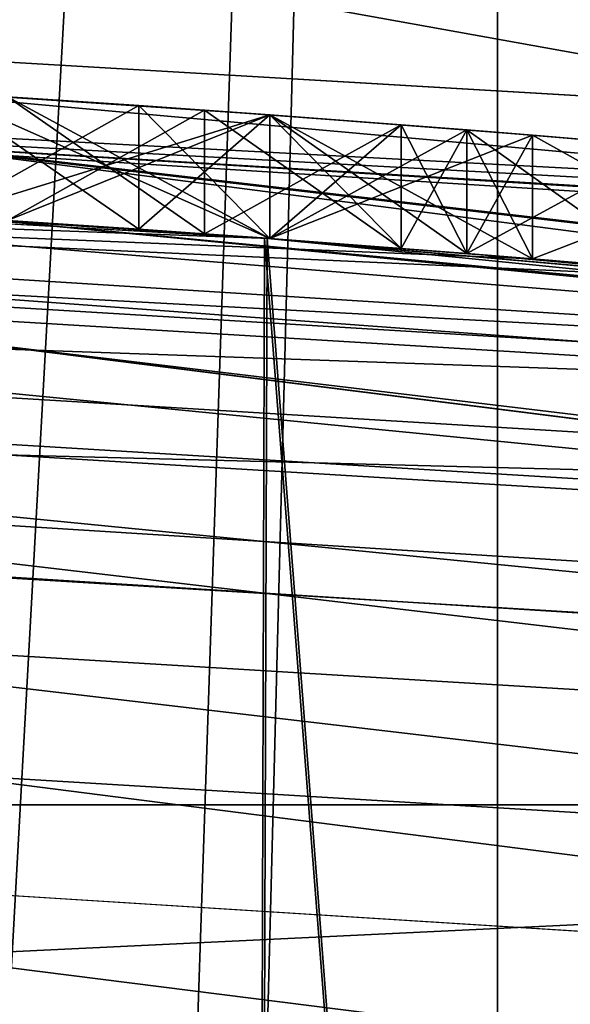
# Model space of a CAD drawing. Header units: millimetres. Extents: x -147 to 148, y -145 to 204.
# Tile 502 of 571: x 91.552 to 91.999, y 23.315 to 24.113. Entities that reach past the tile are written whole.
import ezdxf

# ---------------------------------------------------------------- set-up
doc = ezdxf.new("R2010")
doc.units = ezdxf.units.MM
doc.header["$LTSCALE"] = 26.699852
for name, color, linetype in [('1016', 7, 'CONTINUOUS'), ('1017', 7, 'CONTINUOUS'), ('1023', 7, 'CONTINUOUS'), ('1024', 7, 'CONTINUOUS'), ('1045', 7, 'CONTINUOUS'), ('1046', 7, 'CONTINUOUS'), ('1058', 7, 'CONTINUOUS'), ('1059', 7, 'CONTINUOUS'), ('1060', 7, 'CONTINUOUS'), ('1061', 7, 'CONTINUOUS'), ('1493', 7, 'CONTINUOUS'), ('1498', 7, 'CONTINUOUS'), ('1550', 7, 'CONTINUOUS'), ('1551', 7, 'CONTINUOUS'), ('1894', 7, 'CONTINUOUS'), ('1896', 7, 'CONTINUOUS'), ('1905', 7, 'CONTINUOUS'), ('1934', 7, 'CONTINUOUS'), ('1936', 7, 'CONTINUOUS'), ('1939', 7, 'CONTINUOUS'), ('2006', 7, 'CONTINUOUS'), ('2008', 7, 'CONTINUOUS'), ('2013', 7, 'CONTINUOUS'), ('2016', 7, 'CONTINUOUS'), ('742', 7, 'CONTINUOUS'), ('743', 7, 'CONTINUOUS'), ('886', 7, 'CONTINUOUS'), ('895', 7, 'CONTINUOUS'), ('899', 7, 'CONTINUOUS'), ('900', 7, 'CONTINUOUS'), ('936', 7, 'CONTINUOUS'), ('948', 7, 'CONTINUOUS'), ('949', 7, 'CONTINUOUS'), ('955', 7, 'CONTINUOUS'), ('956', 7, 'CONTINUOUS'), ('958', 7, 'CONTINUOUS'), ('959', 7, 'CONTINUOUS'), ('960', 7, 'CONTINUOUS'), ('961', 7, 'CONTINUOUS'), ('962', 7, 'CONTINUOUS'), ('963', 7, 'CONTINUOUS'), ('964', 7, 'CONTINUOUS')]:
    doc.layers.add(name, color=color, linetype=linetype)

msp = doc.modelspace()

# ---------------------------------------------------------------- linework, layer by layer
at = {"layer": '1016', "color": 7, "linetype": 'CONTINUOUS', "true_color": 0xd8d8d8}
for points in [[(91.48947, 23.95374, 64.35829), (91.75532, 23.93572, 64.25417), (91.48947, 24.05393, 64.35829), (91.48947, 23.95374, 64.35829)], [(91.75532, 23.93572, 64.25417), (91.75532, 24.03599, 64.25417), (91.48947, 24.05393, 64.35829), (91.75532, 23.93572, 64.25417)]]:
    msp.add_3dface(points, dxfattribs=at)
at = {"layer": '1017', "color": 7, "linetype": 'CONTINUOUS', "true_color": 0xd8d8d8}
for points in [[(91.75532, 23.93572, 64.25417), (91.91495, 23.92348, 64.09787), (91.75532, 24.03599, 64.25417), (91.75532, 23.93572, 64.25417)], [(91.91495, 23.92348, 64.09787), (91.91495, 24.0238, 64.09787), (91.75532, 24.03599, 64.25417), (91.91495, 23.92348, 64.09787)], [(91.91495, 23.92348, 64.09787), (92.07447, 23.91018, 63.94167), (91.91495, 24.0238, 64.09787), (91.91495, 23.92348, 64.09787)], [(92.07447, 23.91018, 63.94167), (92.07447, 24.01055, 63.94167), (91.91495, 24.0238, 64.09787), (92.07447, 23.91018, 63.94167)]]:
    msp.add_3dface(points, dxfattribs=at)
at = {"layer": '1023', "color": 7, "linetype": 'CONTINUOUS', "true_color": 0xd8d8d8}
for points in [[(91.75532, 23.93572, 61.12917), (91.75532, 24.03599, 61.12917), (91.91495, 24.0238, 61.28547), (91.75532, 23.93572, 61.12917)], [(91.91495, 23.92348, 61.28547), (91.75532, 23.93572, 61.12917), (91.91495, 24.0238, 61.28547), (91.91495, 23.92348, 61.28547)], [(91.91495, 23.92348, 61.28547), (91.91495, 24.0238, 61.28547), (92.07447, 24.01055, 61.44167), (91.91495, 23.92348, 61.28547)], [(92.07447, 23.91018, 61.44167), (91.91495, 23.92348, 61.28547), (92.07447, 24.01055, 61.44167), (92.07447, 23.91018, 61.44167)]]:
    msp.add_3dface(points, dxfattribs=at)
at = {"layer": '1024', "color": 7, "linetype": 'CONTINUOUS', "true_color": 0xd8d8d8}
for points in [[(91.48947, 23.95374, 61.02504), (91.48947, 24.05393, 61.02504), (91.75532, 24.03599, 61.12917), (91.48947, 23.95374, 61.02504)], [(91.75532, 23.93572, 61.12917), (91.48947, 23.95374, 61.02504), (91.75532, 24.03599, 61.12917), (91.75532, 23.93572, 61.12917)]]:
    msp.add_3dface(points, dxfattribs=at)
at = {"layer": '1045', "color": 7, "linetype": 'CONTINUOUS', "true_color": 0xd8d8d8}
for points in [[(91.8617, 23.92768, 63.31667), (91.8617, 24.02799, 63.31667), (91.9149, 24.0238, 63.10831), (91.8617, 23.92768, 63.31667)], [(91.9149, 23.92349, 63.10831), (91.8617, 23.92768, 63.31667), (91.9149, 24.0238, 63.10831), (91.9149, 23.92349, 63.10831)], [(91.96809, 24.01951, 62.9), (91.9149, 23.92349, 63.10831), (91.9149, 24.0238, 63.10831), (91.96809, 24.01951, 62.9)], [(91.96809, 23.91917, 62.9), (91.9149, 23.92349, 63.10831), (91.96809, 24.01951, 62.9), (91.96809, 23.91917, 62.9)]]:
    msp.add_3dface(points, dxfattribs=at)
at = {"layer": '1046', "color": 7, "linetype": 'CONTINUOUS', "true_color": 0xd8d8d8}
for points in [[(91.54255, 23.95038, 63.73333), (91.54255, 24.05058, 63.73333), (91.70218, 24.03981, 63.52494), (91.54255, 23.95038, 63.73333)], [(91.70218, 23.93956, 63.52494), (91.54255, 23.95038, 63.73333), (91.70218, 24.03981, 63.52494), (91.70218, 23.93956, 63.52494)], [(91.70218, 23.93956, 63.52494), (91.70218, 24.03981, 63.52494), (91.8617, 24.02799, 63.31667), (91.70218, 23.93956, 63.52494)], [(91.8617, 23.92768, 63.31667), (91.70218, 23.93956, 63.52494), (91.8617, 24.02799, 63.31667), (91.8617, 23.92768, 63.31667)]]:
    msp.add_3dface(points, dxfattribs=at)
at = {"layer": '1058', "color": 7, "linetype": 'CONTINUOUS', "true_color": 0xd8d8d8}
for points in [[(91.54255, 23.95038, 61.65), (91.70218, 23.93956, 61.8584), (91.54255, 24.05058, 61.65), (91.54255, 23.95038, 61.65)], [(91.70218, 23.93956, 61.8584), (91.70218, 24.03981, 61.8584), (91.54255, 24.05058, 61.65), (91.70218, 23.93956, 61.8584)], [(91.70218, 23.93956, 61.8584), (91.8617, 23.92768, 62.06667), (91.70218, 24.03981, 61.8584), (91.70218, 23.93956, 61.8584)], [(91.8617, 23.92768, 62.06667), (91.8617, 24.02799, 62.06667), (91.70218, 24.03981, 61.8584), (91.8617, 23.92768, 62.06667)]]:
    msp.add_3dface(points, dxfattribs=at)
at = {"layer": '1059', "color": 7, "linetype": 'CONTINUOUS', "true_color": 0xd8d8d8}
for points in [[(91.8617, 23.92768, 62.06667), (91.9149, 23.92349, 62.27503), (91.8617, 24.02799, 62.06667), (91.8617, 23.92768, 62.06667)], [(91.9149, 23.92349, 62.27503), (91.9149, 24.0238, 62.27503), (91.8617, 24.02799, 62.06667), (91.9149, 23.92349, 62.27503)], [(91.9149, 23.92349, 62.27503), (91.96809, 23.91917, 62.48333), (91.9149, 24.0238, 62.27503), (91.9149, 23.92349, 62.27503)], [(91.96809, 23.91917, 62.48333), (91.96809, 24.01951, 62.48333), (91.9149, 24.0238, 62.27503), (91.96809, 23.91917, 62.48333)]]:
    msp.add_3dface(points, dxfattribs=at)
at = {"layer": '1060', "color": 7, "linetype": 'CONTINUOUS', "true_color": 0xd8d8d8}
for points in [[(91.96809, 23.91917, 62.48333), (91.96809, 23.91917, 62.9), (91.96809, 24.01951, 62.48333), (91.96809, 23.91917, 62.48333)], [(91.96809, 23.91917, 62.9), (91.96809, 24.01951, 62.9), (91.96809, 24.01951, 62.48333), (91.96809, 23.91917, 62.9)]]:
    msp.add_3dface(points, dxfattribs=at)
at = {"layer": '1061', "color": 7, "linetype": 'CONTINUOUS', "true_color": 0xd8d8d8}
for points in [[(91.64894, 24.04352, 59.15), (91.48941, 24.05393, 59.25414), (91.54262, 24.05058, 59.82707), (91.64894, 24.04352, 59.15)], [(91.48941, 24.05393, 56.96253), (91.64894, 24.04352, 57.06667), (91.54262, 24.05058, 56.3896), (91.48941, 24.05393, 56.96253)], [(91.75532, 24.03599, 61.12917), (91.48947, 24.05393, 61.02504), (91.70218, 24.03981, 61.8584), (91.75532, 24.03599, 61.12917)], [(91.70218, 24.03981, 61.8584), (91.48947, 24.05393, 61.02504), (91.54255, 24.05058, 61.65), (91.70218, 24.03981, 61.8584)], [(91.48947, 24.05393, 64.35829), (91.75532, 24.03599, 64.25417), (91.54255, 24.05058, 63.73333), (91.48947, 24.05393, 64.35829)], [(91.54255, 24.05058, 63.73333), (91.75532, 24.03599, 64.25417), (91.70218, 24.03981, 63.52494), (91.54255, 24.05058, 63.73333)], [(91.75532, 24.03599, 59.775), (91.64894, 24.04352, 59.15), (91.54262, 24.05058, 59.82707), (91.75532, 24.03599, 59.775)], [(91.54262, 24.05058, 56.3896), (91.64894, 24.04352, 57.06667), (91.75532, 24.03599, 56.44167), (91.54262, 24.05058, 56.3896)], [(91.75534, 24.03599, 58.99372), (91.64894, 24.04352, 59.15), (91.75532, 24.03599, 59.775), (91.75534, 24.03599, 58.99372)], [(91.64894, 24.04352, 57.06667), (91.75534, 24.03599, 57.22295), (91.75532, 24.03599, 56.44167), (91.64894, 24.04352, 57.06667)], [(91.8617, 24.02799, 62.06667), (91.75532, 24.03599, 61.12917), (91.70218, 24.03981, 61.8584), (91.8617, 24.02799, 62.06667)], [(91.70218, 24.03981, 63.52494), (91.75532, 24.03599, 64.25417), (91.8617, 24.02799, 63.31667), (91.70218, 24.03981, 63.52494)], [(91.96818, 24.0195, 59.56657), (91.75534, 24.03599, 58.99372), (91.75532, 24.03599, 59.775), (91.96818, 24.0195, 59.56657)], [(91.9149, 24.0238, 57.63962), (91.96809, 24.01951, 57.9), (91.75532, 24.03599, 56.44167), (91.9149, 24.0238, 57.63962)], [(91.75532, 24.03599, 56.44167), (91.96809, 24.01951, 57.9), (91.96818, 24.0195, 56.65009), (91.75532, 24.03599, 56.44167)], [(91.8617, 24.02799, 57.37917), (91.9149, 24.0238, 57.63962), (91.75532, 24.03599, 56.44167), (91.8617, 24.02799, 57.37917)], [(91.75534, 24.03599, 57.22295), (91.8617, 24.02799, 57.37917), (91.75532, 24.03599, 56.44167), (91.75534, 24.03599, 57.22295)], [(91.91495, 24.0238, 61.28547), (91.75532, 24.03599, 61.12917), (91.9149, 24.0238, 62.27503), (91.91495, 24.0238, 61.28547)], [(91.9149, 24.0238, 62.27503), (91.75532, 24.03599, 61.12917), (91.8617, 24.02799, 62.06667), (91.9149, 24.0238, 62.27503)], [(91.75532, 24.03599, 64.25417), (91.91495, 24.0238, 64.09787), (91.8617, 24.02799, 63.31667), (91.75532, 24.03599, 64.25417)], [(91.8617, 24.02799, 58.8375), (91.75534, 24.03599, 58.99372), (91.96818, 24.0195, 59.56657), (91.8617, 24.02799, 58.8375)], [(91.9149, 24.0238, 58.57705), (91.8617, 24.02799, 58.8375), (91.96818, 24.0195, 59.56657), (91.9149, 24.0238, 58.57705)], [(91.8617, 24.02799, 63.31667), (91.91495, 24.0238, 64.09787), (91.9149, 24.0238, 63.10831), (91.8617, 24.02799, 63.31667)], [(91.96809, 24.01951, 58.31667), (91.9149, 24.0238, 58.57705), (91.96818, 24.0195, 59.56657), (91.96809, 24.01951, 58.31667)], [(91.96809, 24.01951, 62.48333), (91.91495, 24.0238, 61.28547), (91.9149, 24.0238, 62.27503), (91.96809, 24.01951, 62.48333)], [(91.91495, 24.0238, 64.09787), (91.96809, 24.01951, 62.9), (91.9149, 24.0238, 63.10831), (91.91495, 24.0238, 64.09787)], [(92.07447, 24.01055, 61.44167), (91.91495, 24.0238, 61.28547), (92.07447, 24.01055, 63.94167), (92.07447, 24.01055, 61.44167)], [(92.07447, 24.01055, 63.94167), (91.91495, 24.0238, 61.28547), (91.96809, 24.01951, 62.48333), (92.07447, 24.01055, 63.94167)], [(91.91495, 24.0238, 64.09787), (92.07447, 24.01055, 63.94167), (91.96809, 24.01951, 62.9), (91.91495, 24.0238, 64.09787)], [(91.96818, 24.0195, 59.56657), (92.18085, 24.00112, 59.35833), (91.96809, 24.01951, 58.31667), (91.96818, 24.0195, 59.56657)], [(91.96809, 24.01951, 57.9), (91.96809, 24.01951, 58.31667), (92.18085, 24.00112, 59.35833), (91.96809, 24.01951, 57.9)], [(91.96818, 24.0195, 56.65009), (91.96809, 24.01951, 57.9), (92.18085, 24.00112, 59.35833), (91.96818, 24.0195, 56.65009)], [(91.96809, 24.01951, 62.9), (92.07447, 24.01055, 63.94167), (91.96809, 24.01951, 62.48333), (91.96809, 24.01951, 62.9)], [(92.18085, 24.00112, 56.85833), (91.96818, 24.0195, 56.65009), (92.18085, 24.00112, 59.35833), (92.18085, 24.00112, 56.85833)]]:
    msp.add_3dface(points, dxfattribs=at)
at = {"layer": '1493', "color": 7, "linetype": 'CONTINUOUS', "true_color": 0xd8d8d8}
for points in [[(93.02053, 23.90996, 53.4), (90, 24.1, 53.4), (93.02053, 23.90996, 72.4), (93.02053, 23.90996, 53.4)], [(90, 24.1, 53.4), (90, 24.1, 72.4), (93.02053, 23.90996, 72.4), (90, 24.1, 53.4)]]:
    msp.add_3dface(points, dxfattribs=at)
at = {"layer": '1498', "color": 7, "linetype": 'CONTINUOUS', "true_color": 0xd8d8d8}
for points in [[(91.49999, 13.49402, 86.83939), (91.93969, 11.5, 86.56976), (91.01975, 30.5, 87.03849), (91.49999, 13.49402, 86.83939)], [(91.01975, 30.5, 87.03849), (91.93969, 11.5, 86.56976), (91.93969, 30.5, 86.56976), (91.01975, 30.5, 87.03849)], [(91.01975, 30.5, 80.76151), (91.93969, 30.5, 81.23024), (91.06202, 14.5593, 80.77556), (91.01975, 30.5, 80.76151)], [(91.06202, 14.5593, 80.77556), (91.93969, 30.5, 81.23024), (91.38536, 14.07514, 80.90487), (91.06202, 14.5593, 80.77556)], [(91.38536, 14.07514, 80.90487), (91.93969, 30.5, 81.23024), (91.49999, 13.49512, 80.96061), (91.38536, 14.07514, 80.90487)], [(91.93969, 30.5, 81.23024), (91.93969, 11.5, 81.23024), (91.49999, 13.49512, 80.96061), (91.93969, 30.5, 81.23024)], [(92.66976, 11.5, 81.96031), (91.93969, 11.5, 81.23024), (92.66975, 30.5, 81.9603), (92.66976, 11.5, 81.96031)], [(92.66975, 30.5, 81.9603), (91.93969, 11.5, 81.23024), (91.93969, 30.5, 81.23024), (92.66975, 30.5, 81.9603)], [(91.93969, 11.5, 86.56976), (92.66976, 11.5, 85.83969), (91.93969, 30.5, 86.56976), (91.93969, 11.5, 86.56976)], [(91.93969, 30.5, 86.56976), (92.66976, 11.5, 85.83969), (92.66975, 30.5, 85.8397), (91.93969, 30.5, 86.56976)]]:
    msp.add_3dface(points, dxfattribs=at)
at = {"layer": '1550', "color": 7, "linetype": 'CONTINUOUS', "true_color": 0x21211a}
for points in [[(94.20795, 23.86446, 24.25882), (91.39893, 24.01877, 24.56028), (91.409, 24.19161, 24.25882), (94.20795, 23.86446, 24.25882)], [(94.20795, 23.86446, 24.25882), (91.409, 24.19161, 24.25882), (94.25412, 24.1263, 24.03485), (94.20795, 23.86446, 24.25882)], [(94.17788, 23.69396, 24.56028), (91.50697, 23.95264, 24.9), (91.39893, 24.01877, 24.56028), (94.17788, 23.69396, 24.56028)], [(94.17788, 23.69396, 24.56028), (91.39893, 24.01877, 24.56028), (94.20795, 23.86446, 24.25882), (94.17788, 23.69396, 24.56028)], [(93.008, 23.81075, 24.9), (91.50697, 23.95264, 24.9), (94.17788, 23.69396, 24.56028), (93.008, 23.81075, 24.9)]]:
    msp.add_3dface(points, dxfattribs=at)
at = {"layer": '1551', "color": 7, "linetype": 'CONTINUOUS', "true_color": 0x21211a}
for points in [[(94.20822, 23.86601, 25.54305), (91.42458, 24.45915, 25.76637), (91.40909, 24.19318, 25.54305), (94.20822, 23.86601, 25.54305)], [(94.25449, 24.12839, 25.76637), (91.42458, 24.45915, 25.76637), (94.20822, 23.86601, 25.54305), (94.25449, 24.12839, 25.76637)], [(94.17803, 23.69478, 25.24202), (91.40909, 24.19318, 25.54305), (91.39898, 24.0196, 25.24202), (94.17803, 23.69478, 25.24202)], [(94.20822, 23.86601, 25.54305), (91.40909, 24.19318, 25.54305), (94.17803, 23.69478, 25.24202), (94.20822, 23.86601, 25.54305)], [(91.50697, 23.95264, 24.9), (93.008, 23.81075, 24.9), (91.39898, 24.0196, 25.24202), (91.50697, 23.95264, 24.9)], [(93.008, 23.81075, 24.9), (94.17803, 23.69478, 25.24202), (91.39898, 24.0196, 25.24202), (93.008, 23.81075, 24.9)]]:
    msp.add_3dface(points, dxfattribs=at)
at = {"layer": '1894', "color": 7, "linetype": 'CONTINUOUS', "true_color": 0xd8d8d8}
for points in [[(92.91472, 23.92253, 26.9), (90, 24.1, 26.9), (92.91472, 23.92253, 25.9), (92.91472, 23.92253, 26.9)], [(90, 24.1, 26.9), (90, 24.1, 25.9), (92.91472, 23.92253, 25.9), (90, 24.1, 26.9)]]:
    msp.add_3dface(points, dxfattribs=at)
at = {"layer": '1896', "color": 7, "linetype": 'CONTINUOUS', "true_color": 0xd8d8d8}
for points in [[(90, 24.1, 26.9), (92.91472, 23.92253, 26.9), (-145.5, 45.5, 26.9), (90, 24.1, 26.9)], [(-145.5, 45.5, 26.9), (92.91472, 23.92253, 26.9), (145.5, 45.5, 26.9), (-145.5, 45.5, 26.9)]]:
    msp.add_3dface(points, dxfattribs=at)
at = {"layer": '1905', "color": 7, "linetype": 'CONTINUOUS', "true_color": 0xd8d8d8}
for points in [[(14.87363, 23.13028, 25.9), (12.10482, 24.69164, 25.9), (145.5, 45.5, 25.9), (14.87363, 23.13028, 25.9)], [(17.45123, 21.25279, 25.9), (14.87363, 23.13028, 25.9), (145.5, 45.5, 25.9), (17.45123, 21.25279, 25.9)], [(19.7863, 19.09738, 25.9), (17.45123, 21.25279, 25.9), (145.5, 45.5, 25.9), (19.7863, 19.09738, 25.9)], [(21.86248, 16.68178, 25.9), (19.7863, 19.09738, 25.9), (145.5, 45.5, 25.9), (21.86248, 16.68178, 25.9)], [(23.64324, 14.04287, 25.9), (21.86248, 16.68178, 25.9), (145.5, 45.5, 25.9), (23.64324, 14.04287, 25.9)], [(25.10611, 11.22119, 25.9), (23.64324, 14.04287, 25.9), (145.5, 45.5, 25.9), (25.10611, 11.22119, 25.9)], [(25.10611, 11.22119, 25.9), (145.5, 45.5, 25.9), (82.25792, 25.86614, 25.9), (25.10611, 11.22119, 25.9)], [(92.91472, 23.92253, 25.9), (90, 24.1, 25.9), (91.48572, 25.55623, 25.9), (92.91472, 23.92253, 25.9)], [(94.44781, 25.21051, 25.9), (92.91472, 23.92253, 25.9), (91.48572, 25.55623, 25.9), (94.44781, 25.21051, 25.9)]]:
    msp.add_3dface(points, dxfattribs=at)
at = {"layer": '1934', "color": 7, "linetype": 'CONTINUOUS', "true_color": 0xd8d8d8}
for points in [[(82.655, 24.5235, 23.9), (90, 24.09892, 23.9), (97.345, 24.5235, 23.9), (82.655, 24.5235, 23.9)], [(90, 24.09892, 23.9), (92.90272, 23.92446, 23.9), (97.345, 24.5235, 23.9), (90, 24.09892, 23.9)]]:
    msp.add_3dface(points, dxfattribs=at)
at = {"layer": '1936', "color": 7, "linetype": 'CONTINUOUS', "true_color": 0xd8d8d8}
for points in [[(100.6923, 24.79256, 22.9), (103.50182, 23.38078, 22.9), (79.3077, 24.79256, 22.9), (100.6923, 24.79256, 22.9)], [(79.3077, 24.79256, 22.9), (103.50182, 23.38078, 22.9), (90, 24.09892, 22.9), (79.3077, 24.79256, 22.9)], [(90, 24.09892, 22.9), (103.50182, 23.38078, 22.9), (92.90272, 23.92446, 22.9), (90, 24.09892, 22.9)]]:
    msp.add_3dface(points, dxfattribs=at)
at = {"layer": '1939', "color": 7, "linetype": 'CONTINUOUS', "true_color": 0xd8d8d8}
for points in [[(92.90272, 23.92446, 23.9), (90, 24.09892, 23.9), (92.90272, 23.92446, 22.9), (92.90272, 23.92446, 23.9)], [(90, 24.09892, 23.9), (90, 24.09892, 22.9), (92.90272, 23.92446, 22.9), (90, 24.09892, 23.9)]]:
    msp.add_3dface(points, dxfattribs=at)
at = {"layer": '2006', "color": 7, "linetype": 'CONTINUOUS', "true_color": 0xd8d8d8}
msp.add_3dface([(91.47016, 23.35365, 52.9), (85.61273, 22.98492, 52.9), (94.38727, 22.98492, 52.9), (91.47016, 23.35365, 52.9)], dxfattribs=at)
at = {"layer": '2008', "color": 7, "linetype": 'CONTINUOUS', "true_color": 0xd8d8d8}
for points in [[(94.47841, 23.47667, 52.4), (91.50151, 23.85276, 19.9), (91.50069, 23.85284, 52.4), (94.47841, 23.47667, 52.4)], [(94.47963, 23.47628, 19.9), (91.50151, 23.85276, 19.9), (94.47841, 23.47667, 52.4), (94.47963, 23.47628, 19.9)]]:
    msp.add_3dface(points, dxfattribs=at)
at = {"layer": '2013', "color": 7, "linetype": 'CONTINUOUS', "true_color": 0xd8d8d8}
for points in [[(92.87626, 23.68811, 52.59098), (91.50069, 23.85284, 52.4), (90, 23.86209, 52.59098), (92.87626, 23.68811, 52.59098)], [(92.87626, 23.68811, 52.59098), (90, 23.86209, 52.59098), (92.86319, 23.5805, 52.75341), (92.87626, 23.68811, 52.59098)], [(92.86319, 23.5805, 52.75341), (90, 23.86209, 52.59098), (90, 23.75369, 52.75341), (92.86319, 23.5805, 52.75341)], [(94.47841, 23.47667, 52.4), (91.50069, 23.85284, 52.4), (92.87626, 23.68811, 52.59098), (94.47841, 23.47667, 52.4)], [(92.86319, 23.5805, 52.75341), (90, 23.75369, 52.75341), (92.84362, 23.41933, 52.86194), (92.86319, 23.5805, 52.75341)], [(92.84362, 23.41933, 52.86194), (90, 23.75369, 52.75341), (90, 23.59134, 52.86194), (92.84362, 23.41933, 52.86194)], [(91.47016, 23.35365, 52.9), (92.84362, 23.41933, 52.86194), (90, 23.59134, 52.86194), (91.47016, 23.35365, 52.9)], [(91.47016, 23.35365, 52.9), (94.38727, 22.98492, 52.9), (92.84362, 23.41933, 52.86194), (91.47016, 23.35365, 52.9)]]:
    msp.add_3dface(points, dxfattribs=at)
at = {"layer": '2016', "color": 7, "linetype": 'CONTINUOUS', "true_color": 0xd8d8d8}
for points in [[(85.52037, 23.47628, 19.9), (88.49849, 23.85276, 19.9), (94.47963, 23.47628, 19.9), (85.52037, 23.47628, 19.9)], [(88.49849, 23.85276, 19.9), (91.50151, 23.85276, 19.9), (94.47963, 23.47628, 19.9), (88.49849, 23.85276, 19.9)], [(82.61396, 22.72981, 19.9), (85.52037, 23.47628, 19.9), (97.38604, 22.72981, 19.9), (82.61396, 22.72981, 19.9)], [(85.52037, 23.47628, 19.9), (94.47963, 23.47628, 19.9), (97.38604, 22.72981, 19.9), (85.52037, 23.47628, 19.9)]]:
    msp.add_3dface(points, dxfattribs=at)
at = {"layer": '742', "color": 7, "linetype": 'CONTINUOUS', "true_color": 0xd8d8d8}
for points in [[(92.9807, 23.61263, 53.4), (90, 22.2, 53.4), (90, 23.8, 53.4), (92.9807, 23.61263, 53.4)], [(92.89516, 22.01042, 53.4), (90, 22.2, 53.4), (92.9807, 23.61263, 53.4), (92.89516, 22.01042, 53.4)]]:
    msp.add_3dface(points, dxfattribs=at)
at = {"layer": '743', "color": 7, "linetype": 'CONTINUOUS', "true_color": 0xd8d8d8}
for points in [[(92.94642, 23.31454, 93.4), (90, 23.5, 93.4), (92.94647, -23.31454, 93.4), (92.94642, 23.31454, 93.4)], [(92.94647, -23.31454, 93.4), (90, 23.5, 93.4), (90, -23.5, 93.4), (92.94647, -23.31454, 93.4)]]:
    msp.add_3dface(points, dxfattribs=at)
at = {"layer": '886', "color": 7, "linetype": 'CONTINUOUS', "true_color": 0xd8d8d8}
for points in [[(90, 24, 87.4), (90, 24, 92.9), (93.008, 23.81075, 92.9), (90, 24, 87.4)], [(90, 24, 87.4), (93.008, 23.81075, 92.9), (90.8913, 23.98344, 87.28376), (90, 24, 87.4)], [(92.18085, 23.90071, 56.85833), (90, 24, 53.6), (91.96818, 23.91916, 56.6501), (92.18085, 23.90071, 56.85833)], [(90, 24, 53.6), (92.18085, 23.90071, 56.85833), (93.00798, 23.81075, 53.6), (90, 24, 53.6)], [(91.96818, 23.91916, 56.6501), (90, 24, 53.6), (91.75532, 23.93572, 56.44167), (91.96818, 23.91916, 56.6501)], [(91.75532, 23.93572, 56.44167), (90, 24, 53.6), (91.54262, 23.95037, 56.3896), (91.75532, 23.93572, 56.44167)], [(90.8913, 23.98344, 87.28376), (93.008, 23.81075, 92.9), (91.75102, 23.93604, 86.93038), (90.8913, 23.98344, 87.28376)], [(91.33902, 23.96262, 80.66627), (91.75304, 23.93589, 80.87078), (91.48947, 23.95374, 64.35829), (91.33902, 23.96262, 80.66627)], [(91.64894, 23.94329, 57.06667), (91.48941, 23.95374, 56.96253), (91.64894, 23.94329, 59.15), (91.64894, 23.94329, 57.06667)], [(91.64894, 23.94329, 59.15), (91.48941, 23.95374, 56.96253), (91.48941, 23.95374, 59.25414), (91.64894, 23.94329, 59.15)], [(91.75532, 23.93572, 61.12917), (91.54262, 23.95037, 59.82707), (91.48947, 23.95374, 61.02504), (91.75532, 23.93572, 61.12917)], [(91.48947, 23.95374, 64.35829), (91.75304, 23.93589, 80.87078), (91.75532, 23.93572, 64.25417), (91.48947, 23.95374, 64.35829)], [(91.54255, 23.95038, 63.73333), (91.70218, 23.93956, 63.52494), (91.54255, 23.95038, 61.65), (91.54255, 23.95038, 63.73333)], [(91.54255, 23.95038, 61.65), (91.70218, 23.93956, 63.52494), (91.70218, 23.93956, 61.8584), (91.54255, 23.95038, 61.65)], [(91.75532, 23.93572, 59.775), (91.54262, 23.95037, 59.82707), (91.75532, 23.93572, 61.12917), (91.75532, 23.93572, 59.775)], [(91.75534, 23.93572, 57.22295), (91.64894, 23.94329, 57.06667), (91.75534, 23.93572, 58.99372), (91.75534, 23.93572, 57.22295)], [(91.75534, 23.93572, 58.99372), (91.64894, 23.94329, 57.06667), (91.64894, 23.94329, 59.15), (91.75534, 23.93572, 58.99372)], [(91.70218, 23.93956, 63.52494), (91.8617, 23.92768, 63.31667), (91.70218, 23.93956, 61.8584), (91.70218, 23.93956, 63.52494)], [(91.70218, 23.93956, 61.8584), (91.8617, 23.92768, 63.31667), (91.8617, 23.92768, 62.06667), (91.70218, 23.93956, 61.8584)], [(91.75102, 23.93604, 86.93038), (93.008, 23.81075, 92.9), (92.47472, 23.87207, 86.37503), (91.75102, 23.93604, 86.93038)], [(91.75304, 23.93589, 80.87078), (92.47504, 23.87204, 81.42529), (91.75532, 23.93572, 64.25417), (91.75304, 23.93589, 80.87078)], [(91.96818, 23.91916, 59.56657), (91.75532, 23.93572, 59.775), (91.91495, 23.92348, 61.28547), (91.96818, 23.91916, 59.56657)], [(91.91495, 23.92348, 61.28547), (91.75532, 23.93572, 59.775), (91.75532, 23.93572, 61.12917), (91.91495, 23.92348, 61.28547)], [(91.75532, 23.93572, 64.25417), (92.47504, 23.87204, 81.42529), (91.91495, 23.92348, 64.09787), (91.75532, 23.93572, 64.25417)], [(91.8617, 23.92768, 57.37917), (91.75534, 23.93572, 57.22295), (91.8617, 23.92768, 58.8375), (91.8617, 23.92768, 57.37917)], [(91.8617, 23.92768, 58.8375), (91.75534, 23.93572, 57.22295), (91.75534, 23.93572, 58.99372), (91.8617, 23.92768, 58.8375)], [(91.8617, 23.92768, 63.31667), (91.9149, 23.92349, 63.10831), (91.8617, 23.92768, 62.06667), (91.8617, 23.92768, 63.31667)], [(91.8617, 23.92768, 62.06667), (91.9149, 23.92349, 63.10831), (91.9149, 23.92349, 62.27503), (91.8617, 23.92768, 62.06667)], [(91.9149, 23.92349, 57.63962), (91.8617, 23.92768, 57.37917), (91.9149, 23.92349, 58.57705), (91.9149, 23.92349, 57.63962)], [(91.9149, 23.92349, 58.57705), (91.8617, 23.92768, 57.37917), (91.8617, 23.92768, 58.8375), (91.9149, 23.92349, 58.57705)], [(91.9149, 23.92349, 63.10831), (91.96809, 23.91917, 62.9), (91.9149, 23.92349, 62.27503), (91.9149, 23.92349, 63.10831)], [(91.9149, 23.92349, 62.27503), (91.96809, 23.91917, 62.9), (91.96809, 23.91917, 62.48333), (91.9149, 23.92349, 62.27503)], [(91.96809, 23.91917, 57.9), (91.9149, 23.92349, 57.63962), (91.96809, 23.91917, 58.31667), (91.96809, 23.91917, 57.9)], [(91.96809, 23.91917, 58.31667), (91.9149, 23.92349, 57.63962), (91.9149, 23.92349, 58.57705), (91.96809, 23.91917, 58.31667)], [(92.07447, 23.91018, 61.44167), (91.96818, 23.91916, 59.56657), (91.91495, 23.92348, 61.28547), (92.07447, 23.91018, 61.44167)], [(91.91495, 23.92348, 64.09787), (92.47504, 23.87204, 81.42529), (92.07447, 23.91018, 63.94167), (91.91495, 23.92348, 64.09787)], [(92.18085, 23.90071, 59.35833), (91.96818, 23.91916, 59.56657), (92.07447, 23.91018, 61.44167), (92.18085, 23.90071, 59.35833)]]:
    msp.add_3dface(points, dxfattribs=at)
at = {"layer": '895', "color": 7, "linetype": 'CONTINUOUS', "true_color": 0xd8d8d8}
for points in [[(93.008, 23.81075, 92.9), (90, 24, 92.9), (92.88829, 23.78723, 93.09134), (93.008, 23.81075, 92.9)], [(90, 24, 92.9), (90, 23.96194, 93.09134), (92.88829, 23.78723, 93.09134), (90, 24, 92.9)], [(90, 23.96194, 93.09134), (90, 23.85341, 93.25369), (92.87521, 23.6795, 93.25369), (90, 23.96194, 93.09134)], [(90, 23.96194, 93.09134), (92.87521, 23.6795, 93.25369), (92.88829, 23.78723, 93.09134), (90, 23.96194, 93.09134)], [(90, 23.85341, 93.25369), (90, 23.69098, 93.36209), (92.85563, 23.51824, 93.36209), (90, 23.85341, 93.25369)], [(90, 23.85341, 93.25369), (92.85563, 23.51824, 93.36209), (92.87521, 23.6795, 93.25369), (90, 23.85341, 93.25369)], [(90, 23.5, 93.4), (92.94642, 23.31454, 93.4), (90, 23.69098, 93.36209), (90, 23.5, 93.4)], [(90, 23.69098, 93.36209), (92.94642, 23.31454, 93.4), (92.85563, 23.51824, 93.36209), (90, 23.69098, 93.36209)]]:
    msp.add_3dface(points, dxfattribs=at)
at = {"layer": '899', "color": 7, "linetype": 'CONTINUOUS', "true_color": 0xd8d8d8}
for points in [[(90.8913, 23.98344, 87.28376), (91.72377, 15, 86.94592), (90.89098, 15, 87.28461), (90.8913, 23.98344, 87.28376)], [(90.8913, 23.98344, 87.28376), (91.75102, 23.93604, 86.93038), (91.72377, 15, 86.94592), (90.8913, 23.98344, 87.28376)], [(91.75102, 23.93604, 86.93038), (92.4427, 15, 86.40652), (91.72377, 15, 86.94592), (91.75102, 23.93604, 86.93038)], [(91.75102, 23.93604, 86.93038), (92.47472, 23.87207, 86.37503), (92.4427, 15, 86.40652), (91.75102, 23.93604, 86.93038)]]:
    msp.add_3dface(points, dxfattribs=at)
at = {"layer": '900', "color": 7, "linetype": 'CONTINUOUS', "true_color": 0xd8d8d8}
for points in [[(90.89319, 23.98337, 80.51676), (90.89098, 15, 80.51539), (91.72377, 15, 80.85408), (90.89319, 23.98337, 80.51676)], [(91.33902, 23.96262, 80.66627), (90.89319, 23.98337, 80.51676), (91.72377, 15, 80.85408), (91.33902, 23.96262, 80.66627)], [(91.75304, 23.93589, 80.87078), (91.33902, 23.96262, 80.66627), (91.72377, 15, 80.85408), (91.75304, 23.93589, 80.87078)], [(91.75304, 23.93589, 80.87078), (91.72377, 15, 80.85408), (92.4427, 15, 81.39348), (91.75304, 23.93589, 80.87078)], [(92.47504, 23.87204, 81.42529), (91.75304, 23.93589, 80.87078), (92.4427, 15, 81.39348), (92.47504, 23.87204, 81.42529)]]:
    msp.add_3dface(points, dxfattribs=at)
at = {"layer": '936', "color": 7, "linetype": 'CONTINUOUS', "true_color": 0xd8d8d8}
for points in [[(90, 24, 53.6), (93.00798, 23.81075, 53.6), (90, 23.97326, 53.50009), (90, 24, 53.6)], [(90, 23.97326, 53.50009), (93.00798, 23.81075, 53.6), (92.88966, 23.79847, 53.50009), (90, 23.97326, 53.50009)], [(90, 23.9, 53.4268), (90, 23.97326, 53.50009), (92.88966, 23.79847, 53.50009), (90, 23.9, 53.4268)], [(90, 23.8, 53.4), (90, 23.9, 53.4268), (92.88083, 23.72574, 53.4268), (90, 23.8, 53.4)], [(92.88083, 23.72574, 53.4268), (90, 23.9, 53.4268), (92.88966, 23.79847, 53.50009), (92.88083, 23.72574, 53.4268)], [(92.9807, 23.61263, 53.4), (90, 23.8, 53.4), (92.88083, 23.72574, 53.4268), (92.9807, 23.61263, 53.4)]]:
    msp.add_3dface(points, dxfattribs=at)
at = {"layer": '948', "color": 7, "linetype": 'CONTINUOUS', "true_color": 0xd8d8d8}
for points in [[(91.54262, 23.95037, 59.82707), (91.75532, 23.93572, 59.775), (91.54262, 24.05058, 59.82707), (91.54262, 23.95037, 59.82707)], [(91.75532, 23.93572, 59.775), (91.75532, 24.03599, 59.775), (91.54262, 24.05058, 59.82707), (91.75532, 23.93572, 59.775)]]:
    msp.add_3dface(points, dxfattribs=at)
at = {"layer": '949', "color": 7, "linetype": 'CONTINUOUS', "true_color": 0xd8d8d8}
for points in [[(91.75532, 23.93572, 59.775), (91.96818, 23.91916, 59.56657), (91.75532, 24.03599, 59.775), (91.75532, 23.93572, 59.775)], [(91.96818, 23.91916, 59.56657), (91.96818, 24.0195, 59.56657), (91.75532, 24.03599, 59.775), (91.96818, 23.91916, 59.56657)], [(91.96818, 23.91916, 59.56657), (92.18085, 23.90071, 59.35833), (91.96818, 24.0195, 59.56657), (91.96818, 23.91916, 59.56657)], [(92.18085, 23.90071, 59.35833), (92.18085, 24.00112, 59.35833), (91.96818, 24.0195, 59.56657), (92.18085, 23.90071, 59.35833)]]:
    msp.add_3dface(points, dxfattribs=at)
at = {"layer": '955', "color": 7, "linetype": 'CONTINUOUS', "true_color": 0xd8d8d8}
for points in [[(91.75532, 23.93572, 56.44167), (91.75532, 24.03599, 56.44167), (91.96818, 24.0195, 56.65009), (91.75532, 23.93572, 56.44167)], [(91.96818, 23.91916, 56.6501), (91.75532, 23.93572, 56.44167), (91.96818, 24.0195, 56.65009), (91.96818, 23.91916, 56.6501)], [(91.96818, 23.91916, 56.6501), (91.96818, 24.0195, 56.65009), (92.18085, 24.00112, 56.85833), (91.96818, 23.91916, 56.6501)], [(92.18085, 23.90071, 56.85833), (91.96818, 23.91916, 56.6501), (92.18085, 24.00112, 56.85833), (92.18085, 23.90071, 56.85833)]]:
    msp.add_3dface(points, dxfattribs=at)
at = {"layer": '956', "color": 7, "linetype": 'CONTINUOUS', "true_color": 0xd8d8d8}
for points in [[(91.54262, 23.95037, 56.3896), (91.54262, 24.05058, 56.3896), (91.75532, 24.03599, 56.44167), (91.54262, 23.95037, 56.3896)], [(91.75532, 23.93572, 56.44167), (91.54262, 23.95037, 56.3896), (91.75532, 24.03599, 56.44167), (91.75532, 23.93572, 56.44167)]]:
    msp.add_3dface(points, dxfattribs=at)
at = {"layer": '958', "color": 7, "linetype": 'CONTINUOUS', "true_color": 0xd8d8d8}
for points in [[(91.48941, 23.95374, 56.96253), (91.64894, 23.94329, 57.06667), (91.48941, 24.05393, 56.96253), (91.48941, 23.95374, 56.96253)], [(91.64894, 23.94329, 57.06667), (91.64894, 24.04352, 57.06667), (91.48941, 24.05393, 56.96253), (91.64894, 23.94329, 57.06667)]]:
    msp.add_3dface(points, dxfattribs=at)
at = {"layer": '959', "color": 7, "linetype": 'CONTINUOUS', "true_color": 0xd8d8d8}
for points in [[(91.64894, 23.94329, 57.06667), (91.75534, 23.93572, 57.22295), (91.64894, 24.04352, 57.06667), (91.64894, 23.94329, 57.06667)], [(91.75534, 23.93572, 57.22295), (91.75534, 24.03599, 57.22295), (91.64894, 24.04352, 57.06667), (91.75534, 23.93572, 57.22295)], [(91.75534, 23.93572, 57.22295), (91.8617, 23.92768, 57.37917), (91.75534, 24.03599, 57.22295), (91.75534, 23.93572, 57.22295)], [(91.8617, 23.92768, 57.37917), (91.8617, 24.02799, 57.37917), (91.75534, 24.03599, 57.22295), (91.8617, 23.92768, 57.37917)]]:
    msp.add_3dface(points, dxfattribs=at)
at = {"layer": '960', "color": 7, "linetype": 'CONTINUOUS', "true_color": 0xd8d8d8}
for points in [[(91.8617, 23.92768, 57.37917), (91.9149, 23.92349, 57.63962), (91.8617, 24.02799, 57.37917), (91.8617, 23.92768, 57.37917)], [(91.9149, 23.92349, 57.63962), (91.9149, 24.0238, 57.63962), (91.8617, 24.02799, 57.37917), (91.9149, 23.92349, 57.63962)], [(91.9149, 23.92349, 57.63962), (91.96809, 23.91917, 57.9), (91.9149, 24.0238, 57.63962), (91.9149, 23.92349, 57.63962)], [(91.96809, 23.91917, 57.9), (91.96809, 24.01951, 57.9), (91.9149, 24.0238, 57.63962), (91.96809, 23.91917, 57.9)]]:
    msp.add_3dface(points, dxfattribs=at)
at = {"layer": '961', "color": 7, "linetype": 'CONTINUOUS', "true_color": 0xd8d8d8}
for points in [[(91.96809, 23.91917, 57.9), (91.96809, 23.91917, 58.31667), (91.96809, 24.01951, 57.9), (91.96809, 23.91917, 57.9)], [(91.96809, 23.91917, 58.31667), (91.96809, 24.01951, 58.31667), (91.96809, 24.01951, 57.9), (91.96809, 23.91917, 58.31667)]]:
    msp.add_3dface(points, dxfattribs=at)
at = {"layer": '962', "color": 7, "linetype": 'CONTINUOUS', "true_color": 0xd8d8d8}
for points in [[(91.8617, 23.92768, 58.8375), (91.8617, 24.02799, 58.8375), (91.9149, 24.0238, 58.57705), (91.8617, 23.92768, 58.8375)], [(91.9149, 23.92349, 58.57705), (91.8617, 23.92768, 58.8375), (91.9149, 24.0238, 58.57705), (91.9149, 23.92349, 58.57705)], [(91.9149, 23.92349, 58.57705), (91.9149, 24.0238, 58.57705), (91.96809, 24.01951, 58.31667), (91.9149, 23.92349, 58.57705)], [(91.96809, 23.91917, 58.31667), (91.9149, 23.92349, 58.57705), (91.96809, 24.01951, 58.31667), (91.96809, 23.91917, 58.31667)]]:
    msp.add_3dface(points, dxfattribs=at)
at = {"layer": '963', "color": 7, "linetype": 'CONTINUOUS', "true_color": 0xd8d8d8}
for points in [[(91.64894, 23.94329, 59.15), (91.64894, 24.04352, 59.15), (91.75534, 24.03599, 58.99372), (91.64894, 23.94329, 59.15)], [(91.75534, 23.93572, 58.99372), (91.64894, 23.94329, 59.15), (91.75534, 24.03599, 58.99372), (91.75534, 23.93572, 58.99372)], [(91.75534, 23.93572, 58.99372), (91.75534, 24.03599, 58.99372), (91.8617, 24.02799, 58.8375), (91.75534, 23.93572, 58.99372)], [(91.8617, 23.92768, 58.8375), (91.75534, 23.93572, 58.99372), (91.8617, 24.02799, 58.8375), (91.8617, 23.92768, 58.8375)]]:
    msp.add_3dface(points, dxfattribs=at)
at = {"layer": '964', "color": 7, "linetype": 'CONTINUOUS', "true_color": 0xd8d8d8}
for points in [[(91.48941, 23.95374, 59.25414), (91.48941, 24.05393, 59.25414), (91.64894, 24.04352, 59.15), (91.48941, 23.95374, 59.25414)], [(91.64894, 23.94329, 59.15), (91.48941, 23.95374, 59.25414), (91.64894, 24.04352, 59.15), (91.64894, 23.94329, 59.15)]]:
    msp.add_3dface(points, dxfattribs=at)

doc.saveas('drawing.dxf')
